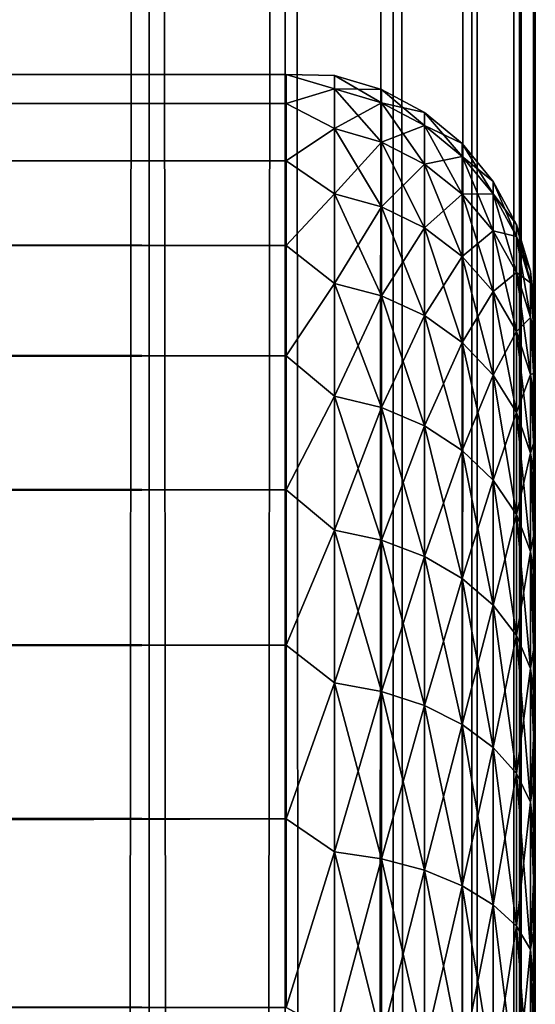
# Model space of a CAD drawing. Extents: x -265 to 265, y 0 to 1307.
# Tile 332 of 356: x 261 to 265, y 1145 to 1153. Entities that reach past the tile are written whole.
import ezdxf

# ---------------------------------------------------------------- set-up
doc = ezdxf.new("R2010")
doc.units = 0
doc.header["$LTSCALE"] = 81.481481
for name, color, linetype in [('11', 7, 'CONTINUOUS'), ('119', 7, 'CONTINUOUS'), ('120', 7, 'CONTINUOUS'), ('15', 7, 'CONTINUOUS'), ('9', 7, 'CONTINUOUS')]:
    doc.layers.add(name, color=color, linetype=linetype)

msp = doc.modelspace()

# ---------------------------------------------------------------- linework, layer by layer
at = {"layer": '11', "color": 7, "linetype": 'CONTINUOUS'}
for points in [[(-263, 1152.4709, 28.353), (-263, 1152.2386, 30.0432), (263, 1152.4709, 28.353), (-263, 1152.4709, 28.353)], [(263, 1152.4709, 28.353), (-263, 1152.2386, 30.0432), (263, 1152.2386, 30.0432), (263, 1152.4709, 28.353)], [(-263, 1152.4709, 26.647), (-263, 1152.4709, 28.353), (263, 1152.4709, 26.647), (-263, 1152.4709, 26.647)], [(263, 1152.4709, 26.647), (-263, 1152.4709, 28.353), (263, 1152.4709, 28.353), (263, 1152.4709, 26.647)], [(-263, 1152.2386, 24.9568), (-263, 1152.4709, 26.647), (263, 1152.2386, 24.9568), (-263, 1152.2386, 24.9568)], [(263, 1152.2386, 24.9568), (-263, 1152.4709, 26.647), (263, 1152.4709, 26.647), (263, 1152.2386, 24.9568)], [(-263, 1152.2386, 30.0432), (-263, 1151.7783, 31.686), (263, 1152.2386, 30.0432), (-263, 1152.2386, 30.0432)], [(263, 1152.2386, 30.0432), (-263, 1151.7783, 31.686), (263, 1151.7783, 31.686), (263, 1152.2386, 30.0432)], [(-263, 1151.7783, 23.314), (-263, 1152.2386, 24.9568), (263, 1151.7783, 23.314), (-263, 1151.7783, 23.314)], [(263, 1151.7783, 23.314), (-263, 1152.2386, 24.9568), (263, 1152.2386, 24.9568), (263, 1151.7783, 23.314)], [(-263, 1151.7783, 31.686), (-263, 1151.0986, 33.2508), (263, 1151.7783, 31.686), (-263, 1151.7783, 31.686)], [(263, 1151.7783, 31.686), (-263, 1151.0986, 33.2508), (263, 1151.0986, 33.2508), (263, 1151.7783, 31.686)], [(-263, 1151.0986, 21.7492), (-263, 1151.7783, 23.314), (263, 1151.0986, 21.7492), (-263, 1151.0986, 21.7492)], [(263, 1151.0986, 21.7492), (-263, 1151.7783, 23.314), (263, 1151.7783, 23.314), (263, 1151.0986, 21.7492)], [(-263, 1151.0986, 33.2508), (-263, 1150.2121, 34.7085), (263, 1151.0986, 33.2508), (-263, 1151.0986, 33.2508)], [(263, 1151.0986, 33.2508), (-263, 1150.2121, 34.7085), (263, 1150.2121, 34.7085), (263, 1151.0986, 33.2508)], [(-263, 1150.2121, 20.2915), (-263, 1151.0986, 21.7492), (263, 1150.2121, 20.2915), (-263, 1150.2121, 20.2915)], [(263, 1150.2121, 20.2915), (-263, 1151.0986, 21.7492), (263, 1151.0986, 21.7492), (263, 1150.2121, 20.2915)], [(-263, 1150.2121, 34.7085), (-263, 1149.1354, 36.0319), (263, 1150.2121, 34.7085), (-263, 1150.2121, 34.7085)], [(263, 1150.2121, 34.7085), (-263, 1149.1354, 36.0319), (263, 1149.1354, 36.0319), (263, 1150.2121, 34.7085)], [(-263, 1149.1354, 18.9681), (-263, 1150.2121, 20.2915), (263, 1149.1354, 18.9681), (-263, 1149.1354, 18.9681)], [(263, 1149.1354, 18.9681), (-263, 1150.2121, 20.2915), (263, 1150.2121, 20.2915), (263, 1149.1354, 18.9681)], [(-263, 1149.1354, 36.0319), (-263, 1147.8886, 37.1964), (263, 1149.1354, 36.0319), (-263, 1149.1354, 36.0319)], [(263, 1149.1354, 36.0319), (-263, 1147.8886, 37.1964), (263, 1147.8886, 37.1964), (263, 1149.1354, 36.0319)], [(-263, 1147.8886, 17.8036), (-263, 1149.1354, 18.9681), (263, 1147.8886, 17.8036), (-263, 1147.8886, 17.8036)], [(263, 1147.8886, 17.8036), (-263, 1149.1354, 18.9681), (263, 1149.1354, 18.9681), (263, 1147.8886, 17.8036)], [(-263, 1147.8886, 37.1964), (-263, 1146.4948, 38.1802), (263, 1147.8886, 37.1964), (-263, 1147.8886, 37.1964)], [(263, 1147.8886, 37.1964), (-263, 1146.4948, 38.1802), (263, 1146.4948, 38.1802), (263, 1147.8886, 37.1964)], [(-263, 1146.4948, 16.8198), (-263, 1147.8886, 17.8036), (263, 1146.4948, 16.8198), (-263, 1146.4948, 16.8198)], [(263, 1146.4948, 16.8198), (-263, 1147.8886, 17.8036), (263, 1147.8886, 17.8036), (263, 1146.4948, 16.8198)], [(-263, 1146.4948, 38.1802), (-263, 1144.98, 38.9651), (263, 1146.4948, 38.1802), (-263, 1146.4948, 38.1802)], [(263, 1146.4948, 38.1802), (-263, 1144.98, 38.9651), (263, 1144.98, 38.9651), (263, 1146.4948, 38.1802)], [(-263, 1144.98, 16.0349), (-263, 1146.4948, 16.8198), (263, 1144.98, 16.0349), (-263, 1144.98, 16.0349)], [(263, 1144.98, 16.0349), (-263, 1146.4948, 16.8198), (263, 1146.4948, 16.8198), (263, 1144.98, 16.0349)]]:
    msp.add_3dface(points, dxfattribs=at)
at = {"layer": '119', "color": 7, "linetype": 'CONTINUOUS'}
for points in [[(260.6066, 1, 10.6066), (261.9003, 1, 9.1314), (260.6066, 1299, 10.6066), (260.6066, 1, 10.6066)], [(260.6066, 1299, 10.6066), (261.9003, 1, 9.1314), (261.9003, 1299, 9.1314), (260.6066, 1299, 10.6066)], [(261.9003, 1, 9.1314), (262.9904, 1, 7.5), (261.9003, 1299, 9.1314), (261.9003, 1, 9.1314)], [(261.9003, 1299, 9.1314), (262.9904, 1, 7.5), (262.9904, 1299, 7.5), (261.9003, 1299, 9.1314)], [(262.9904, 1, 7.5), (263.8582, 1, 5.7403), (262.9904, 1299, 7.5), (262.9904, 1, 7.5)], [(262.9904, 1299, 7.5), (263.8582, 1, 5.7403), (263.8582, 1299, 5.7403), (262.9904, 1299, 7.5)], [(263.8582, 1, 5.7403), (264.4889, 1, 3.8823), (263.8582, 1299, 5.7403), (263.8582, 1, 5.7403)], [(263.8582, 1299, 5.7403), (264.4889, 1, 3.8823), (264.4889, 1299, 3.8823), (263.8582, 1299, 5.7403)], [(264.4889, 1, 3.8823), (264.8717, 1, 1.9579), (264.4889, 1299, 3.8823), (264.4889, 1, 3.8823)], [(264.4889, 1299, 3.8823), (264.8717, 1, 1.9579), (264.8717, 1299, 1.9579), (264.4889, 1299, 3.8823)], [(264.8717, 1, 1.9579), (265, 1), (264.8717, 1299, 1.9579), (264.8717, 1, 1.9579)], [(264.8717, 1299, 1.9579), (265, 1), (265, 1299), (264.8717, 1299, 1.9579)]]:
    msp.add_3dface(points, dxfattribs=at)
at = {"layer": '120', "color": 7, "linetype": 'CONTINUOUS'}
for points in [[(261.9003, 1, -9.1314), (260.6066, 1, -10.6066), (261.9003, 1299, -9.1314), (261.9003, 1, -9.1314)], [(261.9003, 1299, -9.1314), (260.6066, 1, -10.6066), (260.6066, 1299, -10.6066), (261.9003, 1299, -9.1314)], [(262.9904, 1, -7.5), (261.9003, 1, -9.1314), (262.9904, 1299, -7.5), (262.9904, 1, -7.5)], [(262.9904, 1299, -7.5), (261.9003, 1, -9.1314), (261.9003, 1299, -9.1314), (262.9904, 1299, -7.5)], [(263.8582, 1, -5.7403), (262.9904, 1, -7.5), (263.8582, 1299, -5.7403), (263.8582, 1, -5.7403)], [(263.8582, 1299, -5.7403), (262.9904, 1, -7.5), (262.9904, 1299, -7.5), (263.8582, 1299, -5.7403)], [(264.4889, 1, -3.8823), (263.8582, 1, -5.7403), (264.4889, 1299, -3.8823), (264.4889, 1, -3.8823)], [(264.4889, 1299, -3.8823), (263.8582, 1, -5.7403), (263.8582, 1299, -5.7403), (264.4889, 1299, -3.8823)], [(264.8717, 1, -1.9579), (264.4889, 1, -3.8823), (264.8717, 1299, -1.9579), (264.8717, 1, -1.9579)], [(264.8717, 1299, -1.9579), (264.4889, 1, -3.8823), (264.4889, 1299, -3.8823), (264.8717, 1299, -1.9579)], [(265, 1299), (265, 1), (264.8717, 1, -1.9579), (265, 1299)], [(265, 1299), (264.8717, 1, -1.9579), (264.8717, 1299, -1.9579), (265, 1299)]]:
    msp.add_3dface(points, dxfattribs=at)
at = {"layer": '15', "color": 7, "linetype": 'CONTINUOUS'}
for points in [[(263, 1152.2386, 24.9568), (263, 1152.4709, 26.647), (263.3879, 1152.3554, 25.8734), (263, 1152.2386, 24.9568)], [(263, 1152.4709, 26.647), (263, 1152.4709, 28.353), (263.3879, 1152.462, 27.5), (263, 1152.4709, 26.647)], [(263, 1152.4709, 26.647), (263.3879, 1152.462, 27.5), (263.3879, 1152.3554, 25.8734), (263, 1152.4709, 26.647)], [(263, 1152.4709, 28.353), (263, 1152.2386, 30.0432), (263.3879, 1152.3554, 29.1266), (263, 1152.4709, 28.353)], [(263, 1152.4709, 28.353), (263.3879, 1152.3554, 29.1266), (263.3879, 1152.462, 27.5), (263, 1152.4709, 28.353)], [(263.7636, 1152.3485, 27.5), (263.7636, 1152.2429, 25.8882), (263.3879, 1152.462, 27.5), (263.7636, 1152.3485, 27.5)], [(263.3879, 1152.3554, 29.1266), (263.7636, 1152.3485, 27.5), (263.3879, 1152.462, 27.5), (263.3879, 1152.3554, 29.1266)], [(263.3879, 1152.462, 27.5), (263.7636, 1152.2429, 25.8882), (263.3879, 1152.3554, 25.8734), (263.3879, 1152.462, 27.5)], [(263, 1152.2386, 24.9568), (263.3879, 1152.3554, 25.8734), (263.3879, 1152.0374, 24.2746), (263, 1152.2386, 24.9568)], [(263, 1152.2386, 30.0432), (263.3879, 1152.0374, 30.7254), (263.3879, 1152.3554, 29.1266), (263, 1152.2386, 30.0432)], [(263.7636, 1152.2429, 29.1118), (263.7636, 1152.3485, 27.5), (263.3879, 1152.3554, 29.1266), (263.7636, 1152.2429, 29.1118)], [(263.3879, 1152.0374, 30.7254), (263.7636, 1152.2429, 29.1118), (263.3879, 1152.3554, 29.1266), (263.3879, 1152.0374, 30.7254)], [(263.7636, 1152.2429, 25.8882), (263.7636, 1151.9277, 24.304), (263.3879, 1152.3554, 25.8734), (263.7636, 1152.2429, 25.8882)], [(263.3879, 1152.3554, 25.8734), (263.7636, 1151.9277, 24.304), (263.3879, 1152.0374, 24.2746), (263.3879, 1152.3554, 25.8734)], [(264.1098, 1152.1638, 27.5), (264.1098, 1152.0597, 25.9123), (263.7636, 1152.3485, 27.5), (264.1098, 1152.1638, 27.5)], [(263.7636, 1152.2429, 29.1118), (264.1098, 1152.1638, 27.5), (263.7636, 1152.3485, 27.5), (263.7636, 1152.2429, 29.1118)], [(263.7636, 1152.3485, 27.5), (264.1098, 1152.0597, 25.9123), (263.7636, 1152.2429, 25.8882), (263.7636, 1152.3485, 27.5)], [(263, 1151.7783, 23.314), (263, 1152.2386, 24.9568), (263.3879, 1152.0374, 24.2746), (263, 1151.7783, 23.314)], [(263, 1152.2386, 30.0432), (263, 1151.7783, 31.686), (263.3879, 1152.0374, 30.7254), (263, 1152.2386, 30.0432)], [(263.7636, 1151.9277, 30.696), (263.7636, 1152.2429, 29.1118), (263.3879, 1152.0374, 30.7254), (263.7636, 1151.9277, 30.696)], [(264.1098, 1152.0597, 29.0877), (264.1098, 1152.1638, 27.5), (263.7636, 1152.2429, 29.1118), (264.1098, 1152.0597, 29.0877)], [(263.7636, 1151.9277, 30.696), (264.1098, 1152.0597, 29.0877), (263.7636, 1152.2429, 29.1118), (263.7636, 1151.9277, 30.696)], [(264.1098, 1152.0597, 25.9123), (264.1098, 1151.7493, 24.3518), (263.7636, 1152.2429, 25.8882), (264.1098, 1152.0597, 25.9123)], [(263.7636, 1152.2429, 25.8882), (264.1098, 1151.7493, 24.3518), (263.7636, 1151.9277, 24.304), (263.7636, 1152.2429, 25.8882)], [(264.4134, 1151.915, 27.5), (264.4134, 1151.8131, 25.9448), (264.1098, 1152.1638, 27.5), (264.4134, 1151.915, 27.5)], [(264.1098, 1152.0597, 29.0877), (264.4134, 1151.915, 27.5), (264.1098, 1152.1638, 27.5), (264.1098, 1152.0597, 29.0877)], [(264.1098, 1152.1638, 27.5), (264.4134, 1151.8131, 25.9448), (264.1098, 1152.0597, 25.9123), (264.1098, 1152.1638, 27.5)], [(263, 1151.7783, 23.314), (263.3879, 1152.0374, 24.2746), (263.3879, 1151.5134, 22.731), (263, 1151.7783, 23.314)], [(263, 1151.7783, 31.686), (263.3879, 1151.5134, 32.269), (263.3879, 1152.0374, 30.7254), (263, 1151.7783, 31.686)], [(263.3879, 1151.5134, 32.269), (263.7636, 1151.9277, 30.696), (263.3879, 1152.0374, 30.7254), (263.3879, 1151.5134, 32.269)], [(263.7636, 1151.9277, 24.304), (263.7636, 1151.4085, 22.7744), (263.3879, 1152.0374, 24.2746), (263.7636, 1151.9277, 24.304)], [(263.3879, 1152.0374, 24.2746), (263.7636, 1151.4085, 22.7744), (263.3879, 1151.5134, 22.731), (263.3879, 1152.0374, 24.2746)], [(264.1098, 1151.7493, 30.6482), (264.1098, 1152.0597, 29.0877), (263.7636, 1151.9277, 30.696), (264.1098, 1151.7493, 30.6482)], [(264.4134, 1151.8131, 29.0552), (264.4134, 1151.915, 27.5), (264.1098, 1152.0597, 29.0877), (264.4134, 1151.8131, 29.0552)], [(264.1098, 1151.7493, 30.6482), (264.4134, 1151.8131, 29.0552), (264.1098, 1152.0597, 29.0877), (264.1098, 1151.7493, 30.6482)], [(264.4134, 1151.8131, 25.9448), (264.4134, 1151.5091, 24.4162), (264.1098, 1152.0597, 25.9123), (264.4134, 1151.8131, 25.9448)], [(264.1098, 1152.0597, 25.9123), (264.4134, 1151.5091, 24.4162), (264.1098, 1151.7493, 24.3518), (264.1098, 1152.0597, 25.9123)], [(263.7636, 1151.4085, 32.2256), (263.7636, 1151.9277, 30.696), (263.3879, 1151.5134, 32.269), (263.7636, 1151.4085, 32.2256)], [(263.7636, 1151.4085, 32.2256), (264.1098, 1151.7493, 30.6482), (263.7636, 1151.9277, 30.696), (263.7636, 1151.4085, 32.2256)], [(264.1098, 1151.7493, 24.3518), (264.1098, 1151.2379, 22.8451), (263.7636, 1151.9277, 24.304), (264.1098, 1151.7493, 24.3518)], [(263.7636, 1151.9277, 24.304), (264.1098, 1151.2379, 22.8451), (263.7636, 1151.4085, 22.7744), (263.7636, 1151.9277, 24.304)], [(264.6625, 1151.6118, 27.5), (264.6625, 1151.5125, 25.9844), (264.4134, 1151.915, 27.5), (264.6625, 1151.6118, 27.5)], [(264.4134, 1151.8131, 29.0552), (264.6625, 1151.6118, 27.5), (264.4134, 1151.915, 27.5), (264.4134, 1151.8131, 29.0552)], [(264.4134, 1151.915, 27.5), (264.6625, 1151.5125, 25.9844), (264.4134, 1151.8131, 25.9448), (264.4134, 1151.915, 27.5)], [(263, 1151.0986, 21.7492), (263, 1151.7783, 23.314), (263.3879, 1151.5134, 22.731), (263, 1151.0986, 21.7492)], [(263, 1151.7783, 31.686), (263, 1151.0986, 33.2508), (263.3879, 1151.5134, 32.269), (263, 1151.7783, 31.686)], [(264.4134, 1151.5091, 30.5838), (264.4134, 1151.8131, 29.0552), (264.1098, 1151.7493, 30.6482), (264.4134, 1151.5091, 30.5838)], [(264.6625, 1151.5125, 29.0156), (264.6625, 1151.6118, 27.5), (264.4134, 1151.8131, 29.0552), (264.6625, 1151.5125, 29.0156)], [(264.4134, 1151.5091, 30.5838), (264.6625, 1151.5125, 29.0156), (264.4134, 1151.8131, 29.0552), (264.4134, 1151.5091, 30.5838)], [(264.6625, 1151.5125, 25.9844), (264.6625, 1151.2161, 24.4946), (264.4134, 1151.8131, 25.9448), (264.6625, 1151.5125, 25.9844)], [(264.4134, 1151.8131, 25.9448), (264.6625, 1151.2161, 24.4946), (264.4134, 1151.5091, 24.4162), (264.4134, 1151.8131, 25.9448)], [(264.1098, 1151.2379, 32.1549), (264.1098, 1151.7493, 30.6482), (263.7636, 1151.4085, 32.2256), (264.1098, 1151.2379, 32.1549)], [(264.1098, 1151.2379, 32.1549), (264.4134, 1151.5091, 30.5838), (264.1098, 1151.7493, 30.6482), (264.1098, 1151.2379, 32.1549)], [(264.4134, 1151.5091, 24.4162), (264.4134, 1151.0081, 22.9403), (264.1098, 1151.7493, 24.3518), (264.4134, 1151.5091, 24.4162)], [(264.1098, 1151.7493, 24.3518), (264.4134, 1151.0081, 22.9403), (264.1098, 1151.2379, 22.8451), (264.1098, 1151.7493, 24.3518)], [(264.8476, 1151.2657, 27.5), (264.8476, 1151.1693, 26.0295), (264.6625, 1151.6118, 27.5), (264.8476, 1151.2657, 27.5)], [(264.6625, 1151.5125, 29.0156), (264.8476, 1151.2657, 27.5), (264.6625, 1151.6118, 27.5), (264.6625, 1151.5125, 29.0156)], [(264.6625, 1151.6118, 27.5), (264.8476, 1151.1693, 26.0295), (264.6625, 1151.5125, 25.9844), (264.6625, 1151.6118, 27.5)], [(263, 1151.0986, 21.7492), (263.3879, 1151.5134, 22.731), (263.3879, 1150.7924, 21.269), (263, 1151.0986, 21.7492)], [(263, 1151.0986, 33.2508), (263.3879, 1150.7924, 33.731), (263.3879, 1151.5134, 32.269), (263, 1151.0986, 33.2508)], [(263.3879, 1150.7924, 33.731), (263.7636, 1151.4085, 32.2256), (263.3879, 1151.5134, 32.269), (263.3879, 1150.7924, 33.731)], [(263.7636, 1151.4085, 22.7744), (263.7636, 1150.6941, 21.3257), (263.3879, 1151.5134, 22.731), (263.7636, 1151.4085, 22.7744)], [(263.3879, 1151.5134, 22.731), (263.7636, 1150.6941, 21.3257), (263.3879, 1150.7924, 21.269), (263.3879, 1151.5134, 22.731)], [(264.4134, 1151.0081, 32.0597), (264.4134, 1151.5091, 30.5838), (264.1098, 1151.2379, 32.1549), (264.4134, 1151.0081, 32.0597)], [(264.6625, 1151.2161, 30.5054), (264.6625, 1151.5125, 29.0156), (264.4134, 1151.5091, 30.5838), (264.6625, 1151.2161, 30.5054)], [(264.4134, 1151.0081, 32.0597), (264.6625, 1151.2161, 30.5054), (264.4134, 1151.5091, 30.5838), (264.4134, 1151.0081, 32.0597)], [(264.6625, 1151.2161, 24.4946), (264.6625, 1150.7279, 23.0564), (264.4134, 1151.5091, 24.4162), (264.6625, 1151.2161, 24.4946)], [(264.4134, 1151.5091, 24.4162), (264.6625, 1150.7279, 23.0564), (264.4134, 1151.0081, 22.9403), (264.4134, 1151.5091, 24.4162)], [(264.8476, 1151.1693, 28.9705), (264.8476, 1151.2657, 27.5), (264.6625, 1151.5125, 29.0156), (264.8476, 1151.1693, 28.9705)], [(264.6625, 1151.2161, 30.5054), (264.8476, 1151.1693, 28.9705), (264.6625, 1151.5125, 29.0156), (264.6625, 1151.2161, 30.5054)], [(264.8476, 1151.1693, 26.0295), (264.8476, 1150.8819, 24.5842), (264.6625, 1151.5125, 25.9844), (264.8476, 1151.1693, 26.0295)], [(264.6625, 1151.5125, 25.9844), (264.8476, 1150.8819, 24.5842), (264.6625, 1151.2161, 24.4946), (264.6625, 1151.5125, 25.9844)], [(263.7636, 1150.6941, 33.6743), (263.7636, 1151.4085, 32.2256), (263.3879, 1150.7924, 33.731), (263.7636, 1150.6941, 33.6743)], [(263.7636, 1150.6941, 33.6743), (264.1098, 1151.2379, 32.1549), (263.7636, 1151.4085, 32.2256), (263.7636, 1150.6941, 33.6743)], [(264.1098, 1151.2379, 22.8451), (264.1098, 1150.5342, 21.4181), (263.7636, 1151.4085, 22.7744), (264.1098, 1151.2379, 22.8451)], [(263.7636, 1151.4085, 22.7744), (264.1098, 1150.5342, 21.4181), (263.7636, 1150.6941, 21.3257), (263.7636, 1151.4085, 22.7744)], [(264.1098, 1150.5342, 33.5819), (264.1098, 1151.2379, 32.1549), (263.7636, 1150.6941, 33.6743), (264.1098, 1150.5342, 33.5819)], [(264.1098, 1150.5342, 33.5819), (264.4134, 1151.0081, 32.0597), (264.1098, 1151.2379, 32.1549), (264.1098, 1150.5342, 33.5819)], [(264.4134, 1151.0081, 22.9403), (264.4134, 1150.3187, 21.5425), (264.1098, 1151.2379, 22.8451), (264.4134, 1151.0081, 22.9403)], [(264.1098, 1151.2379, 22.8451), (264.4134, 1150.3187, 21.5425), (264.1098, 1150.5342, 21.4181), (264.1098, 1151.2379, 22.8451)], [(264.9616, 1150.8902, 27.5), (264.9616, 1150.797, 26.0785), (264.8476, 1151.2657, 27.5), (264.9616, 1150.8902, 27.5)], [(264.8476, 1151.1693, 28.9705), (264.9616, 1150.8902, 27.5), (264.8476, 1151.2657, 27.5), (264.8476, 1151.1693, 28.9705)], [(264.8476, 1151.2657, 27.5), (264.9616, 1150.797, 26.0785), (264.8476, 1151.1693, 26.0295), (264.8476, 1151.2657, 27.5)], [(264.6625, 1150.7279, 31.9436), (264.6625, 1151.2161, 30.5054), (264.4134, 1151.0081, 32.0597), (264.6625, 1150.7279, 31.9436)], [(264.8476, 1150.8819, 30.4158), (264.8476, 1151.1693, 28.9705), (264.6625, 1151.2161, 30.5054), (264.8476, 1150.8819, 30.4158)], [(264.6625, 1150.7279, 31.9436), (264.8476, 1150.8819, 30.4158), (264.6625, 1151.2161, 30.5054), (264.6625, 1150.7279, 31.9436)], [(264.8476, 1150.8819, 24.5842), (264.8476, 1150.4082, 23.1888), (264.6625, 1151.2161, 24.4946), (264.8476, 1150.8819, 24.5842)], [(264.6625, 1151.2161, 24.4946), (264.8476, 1150.4082, 23.1888), (264.6625, 1150.7279, 23.0564), (264.6625, 1151.2161, 24.4946)], [(264.9616, 1150.797, 28.9215), (264.9616, 1150.8902, 27.5), (264.8476, 1151.1693, 28.9705), (264.9616, 1150.797, 28.9215)], [(264.8476, 1150.8819, 30.4158), (264.9616, 1150.797, 28.9215), (264.8476, 1151.1693, 28.9705), (264.8476, 1150.8819, 30.4158)], [(264.9616, 1150.797, 26.0785), (264.9616, 1150.5191, 24.6814), (264.8476, 1151.1693, 26.0295), (264.9616, 1150.797, 26.0785)], [(264.8476, 1151.1693, 26.0295), (264.9616, 1150.5191, 24.6814), (264.8476, 1150.8819, 24.5842), (264.8476, 1151.1693, 26.0295)], [(263, 1150.2121, 20.2915), (263, 1151.0986, 21.7492), (263.3879, 1150.7924, 21.269), (263, 1150.2121, 20.2915)], [(263, 1151.0986, 33.2508), (263, 1150.2121, 34.7085), (263.3879, 1150.7924, 33.731), (263, 1151.0986, 33.2508)], [(264.4134, 1150.3187, 33.4575), (264.4134, 1151.0081, 32.0597), (264.1098, 1150.5342, 33.5819), (264.4134, 1150.3187, 33.4575)], [(264.4134, 1150.3187, 33.4575), (264.6625, 1150.7279, 31.9436), (264.4134, 1151.0081, 32.0597), (264.4134, 1150.3187, 33.4575)], [(264.6625, 1150.7279, 23.0564), (264.6625, 1150.0561, 21.6941), (264.4134, 1151.0081, 22.9403), (264.6625, 1150.7279, 23.0564)], [(264.4134, 1151.0081, 22.9403), (264.6625, 1150.0561, 21.6941), (264.4134, 1150.3187, 21.5425), (264.4134, 1151.0081, 22.9403)], [(264.8476, 1150.4082, 31.8112), (264.8476, 1150.8819, 30.4158), (264.6625, 1150.7279, 31.9436), (264.8476, 1150.4082, 31.8112)], [(264.9616, 1150.5191, 30.3186), (264.9616, 1150.797, 28.9215), (264.8476, 1150.8819, 30.4158), (264.9616, 1150.5191, 30.3186)], [(264.8476, 1150.4082, 31.8112), (264.9616, 1150.5191, 30.3186), (264.8476, 1150.8819, 30.4158), (264.8476, 1150.4082, 31.8112)], [(264.9616, 1150.5191, 24.6814), (264.9616, 1150.0612, 23.3325), (264.8476, 1150.8819, 24.5842), (264.9616, 1150.5191, 24.6814)], [(264.8476, 1150.8819, 24.5842), (264.9616, 1150.0612, 23.3325), (264.8476, 1150.4082, 23.1888), (264.8476, 1150.8819, 24.5842)], [(265, 1150.5, 27.5), (265, 1150.4732, 26.7509), (264.9616, 1150.8902, 27.5), (265, 1150.5, 27.5)], [(264.9616, 1150.797, 28.9215), (265, 1150.5, 27.5), (264.9616, 1150.8902, 27.5), (264.9616, 1150.797, 28.9215)], [(264.9616, 1150.8902, 27.5), (265, 1150.4732, 26.7509), (264.9616, 1150.797, 26.0785), (264.9616, 1150.8902, 27.5)], [(263, 1150.2121, 20.2915), (263.3879, 1150.7924, 21.269), (263.3879, 1149.8868, 19.9136), (263, 1150.2121, 20.2915)], [(263, 1150.2121, 34.7085), (263.3879, 1149.8868, 35.0864), (263.3879, 1150.7924, 33.731), (263, 1150.2121, 34.7085)], [(263.3879, 1149.8868, 35.0864), (263.7636, 1150.6941, 33.6743), (263.3879, 1150.7924, 33.731), (263.3879, 1149.8868, 35.0864)], [(263.7636, 1150.6941, 21.3257), (263.7636, 1149.7967, 19.9827), (263.3879, 1150.7924, 21.269), (263.7636, 1150.6941, 21.3257)], [(263.3879, 1150.7924, 21.269), (263.7636, 1149.7967, 19.9827), (263.3879, 1149.8868, 19.9136), (263.3879, 1150.7924, 21.269)], [(265, 1150.3931, 28.9943), (265, 1150.4732, 28.2491), (264.9616, 1150.797, 28.9215), (265, 1150.3931, 28.9943)], [(264.9616, 1150.5191, 30.3186), (265, 1150.3931, 28.9943), (264.9616, 1150.797, 28.9215), (264.9616, 1150.5191, 30.3186)], [(265, 1150.4732, 28.2491), (265, 1150.5, 27.5), (264.9616, 1150.797, 28.9215), (265, 1150.4732, 28.2491)], [(265, 1150.4732, 26.7509), (265, 1150.3931, 26.0057), (264.9616, 1150.797, 26.0785), (265, 1150.4732, 26.7509)], [(265, 1150.3931, 26.0057), (265, 1150.26, 25.2681), (264.9616, 1150.797, 26.0785), (265, 1150.3931, 26.0057)], [(264.9616, 1150.797, 26.0785), (265, 1150.26, 25.2681), (264.9616, 1150.5191, 24.6814), (264.9616, 1150.797, 26.0785)], [(263.7636, 1149.7967, 35.0173), (263.7636, 1150.6941, 33.6743), (263.3879, 1149.8868, 35.0864), (263.7636, 1149.7967, 35.0173)], [(263.7636, 1149.7967, 35.0173), (264.1098, 1150.5342, 33.5819), (263.7636, 1150.6941, 33.6743), (263.7636, 1149.7967, 35.0173)], [(264.1098, 1150.5342, 21.4181), (264.1098, 1149.6502, 20.0951), (263.7636, 1150.6941, 21.3257), (264.1098, 1150.5342, 21.4181)], [(263.7636, 1150.6941, 21.3257), (264.1098, 1149.6502, 20.0951), (263.7636, 1149.7967, 19.9827), (263.7636, 1150.6941, 21.3257)], [(264.6625, 1150.0561, 33.3059), (264.6625, 1150.7279, 31.9436), (264.4134, 1150.3187, 33.4575), (264.6625, 1150.0561, 33.3059)], [(264.6625, 1150.0561, 33.3059), (264.8476, 1150.4082, 31.8112), (264.6625, 1150.7279, 31.9436), (264.6625, 1150.0561, 33.3059)], [(264.8476, 1150.4082, 23.1888), (264.8476, 1149.7564, 21.8671), (264.6625, 1150.7279, 23.0564), (264.8476, 1150.4082, 23.1888)], [(264.6625, 1150.7279, 23.0564), (264.8476, 1149.7564, 21.8671), (264.6625, 1150.0561, 21.6941), (264.6625, 1150.7279, 23.0564)], [(264.1098, 1149.6502, 34.9049), (264.1098, 1150.5342, 33.5819), (263.7636, 1149.7967, 35.0173), (264.1098, 1149.6502, 34.9049)], [(264.1098, 1149.6502, 34.9049), (264.4134, 1150.3187, 33.4575), (264.1098, 1150.5342, 33.5819), (264.1098, 1149.6502, 34.9049)], [(264.4134, 1150.3187, 21.5425), (264.4134, 1149.4528, 20.2466), (264.1098, 1150.5342, 21.4181), (264.4134, 1150.3187, 21.5425)], [(264.1098, 1150.5342, 21.4181), (264.4134, 1149.4528, 20.2466), (264.1098, 1149.6502, 20.0951), (264.1098, 1150.5342, 21.4181)], [(264.9616, 1150.0612, 31.6675), (264.9616, 1150.5191, 30.3186), (264.8476, 1150.4082, 31.8112), (264.9616, 1150.0612, 31.6675)], [(265, 1150.0747, 30.4582), (265, 1150.26, 29.7319), (264.9616, 1150.5191, 30.3186), (265, 1150.0747, 30.4582)], [(264.9616, 1150.0612, 31.6675), (265, 1150.0747, 30.4582), (264.9616, 1150.5191, 30.3186), (264.9616, 1150.0612, 31.6675)], [(265, 1150.26, 29.7319), (265, 1150.3931, 28.9943), (264.9616, 1150.5191, 30.3186), (265, 1150.26, 29.7319)], [(265, 1150.26, 25.2681), (265, 1150.0747, 24.5418), (264.9616, 1150.5191, 24.6814), (265, 1150.26, 25.2681)], [(265, 1150.0747, 24.5418), (265, 1149.838, 23.8306), (264.9616, 1150.5191, 24.6814), (265, 1150.0747, 24.5418)], [(264.9616, 1150.5191, 24.6814), (265, 1149.838, 23.8306), (264.9616, 1150.0612, 23.3325), (264.9616, 1150.5191, 24.6814)], [(264.8476, 1149.7564, 33.1329), (264.8476, 1150.4082, 31.8112), (264.6625, 1150.0561, 33.3059), (264.8476, 1149.7564, 33.1329)], [(264.8476, 1149.7564, 33.1329), (264.9616, 1150.0612, 31.6675), (264.8476, 1150.4082, 31.8112), (264.8476, 1149.7564, 33.1329)], [(264.9616, 1150.0612, 23.3325), (264.9616, 1149.4312, 22.0549), (264.8476, 1150.4082, 23.1888), (264.9616, 1150.0612, 23.3325)], [(264.8476, 1150.4082, 23.1888), (264.9616, 1149.4312, 22.0549), (264.8476, 1149.7564, 21.8671), (264.8476, 1150.4082, 23.1888)], [(264.4134, 1149.4528, 34.7534), (264.4134, 1150.3187, 33.4575), (264.1098, 1149.6502, 34.9049), (264.4134, 1149.4528, 34.7534)], [(264.4134, 1149.4528, 34.7534), (264.6625, 1150.0561, 33.3059), (264.4134, 1150.3187, 33.4575), (264.4134, 1149.4528, 34.7534)], [(264.6625, 1150.0561, 21.6941), (264.6625, 1149.2123, 20.4312), (264.4134, 1150.3187, 21.5425), (264.6625, 1150.0561, 21.6941)], [(264.4134, 1150.3187, 21.5425), (264.6625, 1149.2123, 20.4312), (264.4134, 1149.4528, 20.2466), (264.4134, 1150.3187, 21.5425)], [(263, 1149.1354, 18.9681), (263, 1150.2121, 20.2915), (263.3879, 1149.8868, 19.9136), (263, 1149.1354, 18.9681)], [(263, 1150.2121, 34.7085), (263, 1149.1354, 36.0319), (263.3879, 1149.8868, 35.0864), (263, 1150.2121, 34.7085)], [(264.6625, 1149.2123, 34.5688), (264.6625, 1150.0561, 33.3059), (264.4134, 1149.4528, 34.7534), (264.6625, 1149.2123, 34.5688)], [(264.6625, 1149.2123, 34.5688), (264.8476, 1149.7564, 33.1329), (264.6625, 1150.0561, 33.3059), (264.6625, 1149.2123, 34.5688)], [(264.8476, 1149.7564, 21.8671), (264.8476, 1148.9377, 20.6419), (264.6625, 1150.0561, 21.6941), (264.8476, 1149.7564, 21.8671)], [(264.6625, 1150.0561, 21.6941), (264.8476, 1148.9377, 20.6419), (264.6625, 1149.2123, 20.4312), (264.6625, 1150.0561, 21.6941)], [(264.9616, 1149.4312, 32.9451), (264.9616, 1150.0612, 31.6675), (264.8476, 1149.7564, 33.1329), (264.9616, 1149.4312, 32.9451)], [(265, 1149.838, 31.1694), (265, 1150.0747, 30.4582), (264.9616, 1150.0612, 31.6675), (265, 1149.838, 31.1694)], [(265, 1149.5511, 31.8619), (265, 1149.838, 31.1694), (264.9616, 1150.0612, 31.6675), (265, 1149.5511, 31.8619)], [(264.9616, 1149.4312, 32.9451), (265, 1149.5511, 31.8619), (264.9616, 1150.0612, 31.6675), (264.9616, 1149.4312, 32.9451)], [(265, 1149.838, 23.8306), (265, 1149.5511, 23.1381), (264.9616, 1150.0612, 23.3325), (265, 1149.838, 23.8306)], [(265, 1149.5511, 23.1381), (265, 1149.2156, 22.4679), (264.9616, 1150.0612, 23.3325), (265, 1149.5511, 23.1381)], [(264.9616, 1150.0612, 23.3325), (265, 1149.2156, 22.4679), (264.9616, 1149.4312, 22.0549), (264.9616, 1150.0612, 23.3325)], [(263, 1149.1354, 18.9681), (263.3879, 1149.8868, 19.9136), (263.3879, 1148.812, 18.688), (263, 1149.1354, 18.9681)], [(263, 1149.1354, 36.0319), (263.3879, 1148.812, 36.312), (263.3879, 1149.8868, 35.0864), (263, 1149.1354, 36.0319)], [(263.3879, 1148.812, 36.312), (263.7636, 1149.7967, 35.0173), (263.3879, 1149.8868, 35.0864), (263.3879, 1148.812, 36.312)], [(263.7636, 1149.7967, 19.9827), (263.7636, 1148.7317, 18.7683), (263.3879, 1149.8868, 19.9136), (263.7636, 1149.7967, 19.9827)], [(263.3879, 1149.8868, 19.9136), (263.7636, 1148.7317, 18.7683), (263.3879, 1148.812, 18.688), (263.3879, 1149.8868, 19.9136)], [(263.7636, 1148.7317, 36.2317), (263.7636, 1149.7967, 35.0173), (263.3879, 1148.812, 36.312), (263.7636, 1148.7317, 36.2317)], [(263.7636, 1148.7317, 36.2317), (264.1098, 1149.6502, 34.9049), (263.7636, 1149.7967, 35.0173), (263.7636, 1148.7317, 36.2317)], [(264.1098, 1149.6502, 20.0951), (264.1098, 1148.6011, 18.8989), (263.7636, 1149.7967, 19.9827), (264.1098, 1149.6502, 20.0951)], [(263.7636, 1149.7967, 19.9827), (264.1098, 1148.6011, 18.8989), (263.7636, 1148.7317, 18.7683), (263.7636, 1149.7967, 19.9827)], [(264.8476, 1148.9377, 34.3581), (264.8476, 1149.7564, 33.1329), (264.6625, 1149.2123, 34.5688), (264.8476, 1148.9377, 34.3581)], [(264.8476, 1148.9377, 34.3581), (264.9616, 1149.4312, 32.9451), (264.8476, 1149.7564, 33.1329), (264.8476, 1148.9377, 34.3581)], [(264.9616, 1149.4312, 22.0549), (264.9616, 1148.6398, 20.8705), (264.8476, 1149.7564, 21.8671), (264.9616, 1149.4312, 22.0549)], [(264.8476, 1149.7564, 21.8671), (264.9616, 1148.6398, 20.8705), (264.8476, 1148.9377, 20.6419), (264.8476, 1149.7564, 21.8671)], [(264.1098, 1148.6011, 36.1011), (264.1098, 1149.6502, 34.9049), (263.7636, 1148.7317, 36.2317), (264.1098, 1148.6011, 36.1011)], [(264.1098, 1148.6011, 36.1011), (264.4134, 1149.4528, 34.7534), (264.1098, 1149.6502, 34.9049), (264.1098, 1148.6011, 36.1011)], [(264.4134, 1149.4528, 20.2466), (264.4134, 1148.4252, 19.0748), (264.1098, 1149.6502, 20.0951), (264.4134, 1149.4528, 20.2466)], [(264.1098, 1149.6502, 20.0951), (264.4134, 1148.4252, 19.0748), (264.1098, 1148.6011, 18.8989), (264.1098, 1149.6502, 20.0951)], [(265, 1149.2156, 32.5321), (265, 1149.5511, 31.8619), (264.9616, 1149.4312, 32.9451), (265, 1149.2156, 32.5321)], [(264.4134, 1148.4252, 35.9252), (264.4134, 1149.4528, 34.7534), (264.1098, 1148.6011, 36.1011), (264.4134, 1148.4252, 35.9252)], [(264.4134, 1148.4252, 35.9252), (264.6625, 1149.2123, 34.5688), (264.4134, 1149.4528, 34.7534), (264.4134, 1148.4252, 35.9252)], [(264.6625, 1149.2123, 20.4312), (264.6625, 1148.2108, 19.2892), (264.4134, 1149.4528, 20.2466), (264.6625, 1149.2123, 20.4312)], [(264.4134, 1149.4528, 20.2466), (264.6625, 1148.2108, 19.2892), (264.4134, 1148.4252, 19.0748), (264.4134, 1149.4528, 20.2466)], [(264.9616, 1148.6398, 34.1295), (264.9616, 1149.4312, 32.9451), (264.8476, 1148.9377, 34.3581), (264.9616, 1148.6398, 34.1295)], [(265, 1148.8332, 33.1767), (265, 1149.2156, 32.5321), (264.9616, 1149.4312, 32.9451), (265, 1148.8332, 33.1767)], [(264.9616, 1148.6398, 34.1295), (265, 1148.8332, 33.1767), (264.9616, 1149.4312, 32.9451), (264.9616, 1148.6398, 34.1295)], [(265, 1149.2156, 22.4679), (265, 1148.8332, 21.8233), (264.9616, 1149.4312, 22.0549), (265, 1149.2156, 22.4679)], [(265, 1148.8332, 21.8233), (265, 1148.4057, 21.2076), (264.9616, 1149.4312, 22.0549), (265, 1148.8332, 21.8233)], [(264.9616, 1149.4312, 22.0549), (265, 1148.4057, 21.2076), (264.9616, 1148.6398, 20.8705), (264.9616, 1149.4312, 22.0549)], [(264.6625, 1148.2108, 35.7108), (264.6625, 1149.2123, 34.5688), (264.4134, 1148.4252, 35.9252), (264.6625, 1148.2108, 35.7108)], [(264.6625, 1148.2108, 35.7108), (264.8476, 1148.9377, 34.3581), (264.6625, 1149.2123, 34.5688), (264.6625, 1148.2108, 35.7108)], [(264.8476, 1148.9377, 20.6419), (264.8476, 1147.9661, 19.5339), (264.6625, 1149.2123, 20.4312), (264.8476, 1148.9377, 20.6419)], [(264.6625, 1149.2123, 20.4312), (264.8476, 1147.9661, 19.5339), (264.6625, 1148.2108, 19.2892), (264.6625, 1149.2123, 20.4312)], [(263, 1147.8886, 17.8036), (263, 1149.1354, 18.9681), (263.3879, 1148.812, 18.688), (263, 1147.8886, 17.8036)], [(263, 1149.1354, 36.0319), (263, 1147.8886, 37.1964), (263.3879, 1148.812, 36.312), (263, 1149.1354, 36.0319)], [(264.8476, 1147.9661, 35.4661), (264.8476, 1148.9377, 34.3581), (264.6625, 1148.2108, 35.7108), (264.8476, 1147.9661, 35.4661)], [(264.8476, 1147.9661, 35.4661), (264.9616, 1148.6398, 34.1295), (264.8476, 1148.9377, 34.3581), (264.8476, 1147.9661, 35.4661)], [(264.9616, 1148.6398, 20.8705), (264.9616, 1147.7005, 19.7995), (264.8476, 1148.9377, 20.6419), (264.9616, 1148.6398, 20.8705)], [(264.8476, 1148.9377, 20.6419), (264.9616, 1147.7005, 19.7995), (264.8476, 1147.9661, 19.5339), (264.8476, 1148.9377, 20.6419)], [(263, 1147.8886, 17.8036), (263.3879, 1148.812, 18.688), (263.3879, 1147.5864, 17.6132), (263, 1147.8886, 17.8036)], [(263, 1147.8886, 37.1964), (263.3879, 1147.5864, 37.3868), (263.3879, 1148.812, 36.312), (263, 1147.8886, 37.1964)], [(263.3879, 1147.5864, 37.3868), (263.7636, 1148.7317, 36.2317), (263.3879, 1148.812, 36.312), (263.3879, 1147.5864, 37.3868)], [(263.7636, 1148.7317, 18.7683), (263.7636, 1147.5173, 17.7033), (263.3879, 1148.812, 18.688), (263.7636, 1148.7317, 18.7683)], [(263.3879, 1148.812, 18.688), (263.7636, 1147.5173, 17.7033), (263.3879, 1147.5864, 17.6132), (263.3879, 1148.812, 18.688)], [(265, 1148.4057, 33.7924), (265, 1148.8332, 33.1767), (264.9616, 1148.6398, 34.1295), (265, 1148.4057, 33.7924)], [(263.7636, 1147.5173, 37.2967), (263.7636, 1148.7317, 36.2317), (263.3879, 1147.5864, 37.3868), (263.7636, 1147.5173, 37.2967)], [(263.7636, 1147.5173, 37.2967), (264.1098, 1148.6011, 36.1011), (263.7636, 1148.7317, 36.2317), (263.7636, 1147.5173, 37.2967)], [(264.1098, 1148.6011, 18.8989), (264.1098, 1147.4049, 17.8498), (263.7636, 1148.7317, 18.7683), (264.1098, 1148.6011, 18.8989)], [(263.7636, 1148.7317, 18.7683), (264.1098, 1147.4049, 17.8498), (263.7636, 1147.5173, 17.7033), (263.7636, 1148.7317, 18.7683)], [(264.9616, 1147.7005, 35.2005), (264.9616, 1148.6398, 34.1295), (264.8476, 1147.9661, 35.4661), (264.9616, 1147.7005, 35.2005)], [(265, 1147.9354, 34.3761), (265, 1148.4057, 33.7924), (264.9616, 1148.6398, 34.1295), (265, 1147.9354, 34.3761)], [(264.9616, 1147.7005, 35.2005), (265, 1147.9354, 34.3761), (264.9616, 1148.6398, 34.1295), (264.9616, 1147.7005, 35.2005)], [(265, 1148.4057, 21.2076), (265, 1147.9354, 20.6239), (264.9616, 1148.6398, 20.8705), (265, 1148.4057, 21.2076)], [(265, 1147.9354, 20.6239), (265, 1147.4246, 20.0754), (264.9616, 1148.6398, 20.8705), (265, 1147.9354, 20.6239)], [(264.9616, 1148.6398, 20.8705), (265, 1147.4246, 20.0754), (264.9616, 1147.7005, 19.7995), (264.9616, 1148.6398, 20.8705)], [(264.1098, 1147.4049, 37.1502), (264.1098, 1148.6011, 36.1011), (263.7636, 1147.5173, 37.2967), (264.1098, 1147.4049, 37.1502)], [(264.1098, 1147.4049, 37.1502), (264.4134, 1148.4252, 35.9252), (264.1098, 1148.6011, 36.1011), (264.1098, 1147.4049, 37.1502)], [(264.4134, 1148.4252, 19.0748), (264.4134, 1147.2534, 18.0472), (264.1098, 1148.6011, 18.8989), (264.4134, 1148.4252, 19.0748)], [(264.1098, 1148.6011, 18.8989), (264.4134, 1147.2534, 18.0472), (264.1098, 1147.4049, 17.8498), (264.1098, 1148.6011, 18.8989)], [(264.4134, 1147.2534, 36.9528), (264.4134, 1148.4252, 35.9252), (264.1098, 1147.4049, 37.1502), (264.4134, 1147.2534, 36.9528)], [(264.4134, 1147.2534, 36.9528), (264.6625, 1148.2108, 35.7108), (264.4134, 1148.4252, 35.9252), (264.4134, 1147.2534, 36.9528)], [(264.6625, 1148.2108, 19.2892), (264.6625, 1147.0688, 18.2877), (264.4134, 1148.4252, 19.0748), (264.6625, 1148.2108, 19.2892)], [(264.4134, 1148.4252, 19.0748), (264.6625, 1147.0688, 18.2877), (264.4134, 1147.2534, 18.0472), (264.4134, 1148.4252, 19.0748)], [(264.6625, 1147.0688, 36.7123), (264.6625, 1148.2108, 35.7108), (264.4134, 1147.2534, 36.9528), (264.6625, 1147.0688, 36.7123)], [(264.6625, 1147.0688, 36.7123), (264.8476, 1147.9661, 35.4661), (264.6625, 1148.2108, 35.7108), (264.6625, 1147.0688, 36.7123)], [(264.8476, 1147.9661, 19.5339), (264.8476, 1146.8581, 18.5623), (264.6625, 1148.2108, 19.2892), (264.8476, 1147.9661, 19.5339)], [(264.6625, 1148.2108, 19.2892), (264.8476, 1146.8581, 18.5623), (264.6625, 1147.0688, 18.2877), (264.6625, 1148.2108, 19.2892)], [(264.8476, 1146.8581, 36.4377), (264.8476, 1147.9661, 35.4661), (264.6625, 1147.0688, 36.7123), (264.8476, 1146.8581, 36.4377)], [(264.8476, 1146.8581, 36.4377), (264.9616, 1147.7005, 35.2005), (264.8476, 1147.9661, 35.4661), (264.8476, 1146.8581, 36.4377)], [(264.9616, 1147.7005, 19.7995), (264.9616, 1146.6295, 18.8602), (264.8476, 1147.9661, 19.5339), (264.9616, 1147.7005, 19.7995)], [(264.8476, 1147.9661, 19.5339), (264.9616, 1146.6295, 18.8602), (264.8476, 1146.8581, 18.5623), (264.8476, 1147.9661, 19.5339)], [(265, 1147.4246, 34.9246), (265, 1147.9354, 34.3761), (264.9616, 1147.7005, 35.2005), (265, 1147.4246, 34.9246)], [(263, 1146.4948, 16.8198), (263, 1147.8886, 17.8036), (263.3879, 1147.5864, 17.6132), (263, 1146.4948, 16.8198)], [(263, 1147.8886, 37.1964), (263, 1146.4948, 38.1802), (263.3879, 1147.5864, 37.3868), (263, 1147.8886, 37.1964)], [(264.9616, 1146.6295, 36.1398), (264.9616, 1147.7005, 35.2005), (264.8476, 1146.8581, 36.4377), (264.9616, 1146.6295, 36.1398)], [(264.9616, 1146.6295, 36.1398), (265, 1147.4246, 34.9246), (264.9616, 1147.7005, 35.2005), (264.9616, 1146.6295, 36.1398)], [(265, 1147.4246, 20.0754), (265, 1146.876, 19.5646), (264.9616, 1147.7005, 19.7995), (265, 1147.4246, 20.0754)], [(264.9616, 1147.7005, 19.7995), (265, 1146.876, 19.5646), (264.9616, 1146.6295, 18.8602), (264.9616, 1147.7005, 19.7995)], [(263, 1146.4948, 16.8198), (263.3879, 1147.5864, 17.6132), (263.3879, 1146.231, 16.7076), (263, 1146.4948, 16.8198)], [(263, 1146.4948, 38.1802), (263.3879, 1146.231, 38.2924), (263.3879, 1147.5864, 37.3868), (263, 1146.4948, 38.1802)], [(263.3879, 1146.231, 38.2924), (263.7636, 1147.5173, 37.2967), (263.3879, 1147.5864, 37.3868), (263.3879, 1146.231, 38.2924)], [(263.7636, 1147.5173, 17.7033), (263.7636, 1146.1743, 16.8059), (263.3879, 1147.5864, 17.6132), (263.7636, 1147.5173, 17.7033)], [(263.3879, 1147.5864, 17.6132), (263.7636, 1146.1743, 16.8059), (263.3879, 1146.231, 16.7076), (263.3879, 1147.5864, 17.6132)], [(263.7636, 1146.1743, 38.1941), (263.7636, 1147.5173, 37.2967), (263.3879, 1146.231, 38.2924), (263.7636, 1146.1743, 38.1941)], [(263.7636, 1146.1743, 38.1941), (264.1098, 1147.4049, 37.1502), (263.7636, 1147.5173, 37.2967), (263.7636, 1146.1743, 38.1941)], [(264.1098, 1147.4049, 17.8498), (264.1098, 1146.0819, 16.9658), (263.7636, 1147.5173, 17.7033), (264.1098, 1147.4049, 17.8498)], [(263.7636, 1147.5173, 17.7033), (264.1098, 1146.0819, 16.9658), (263.7636, 1146.1743, 16.8059), (263.7636, 1147.5173, 17.7033)], [(265, 1146.876, 35.4354), (265, 1147.4246, 34.9246), (264.9616, 1146.6295, 36.1398), (265, 1146.876, 35.4354)], [(264.1098, 1146.0819, 38.0342), (264.1098, 1147.4049, 37.1502), (263.7636, 1146.1743, 38.1941), (264.1098, 1146.0819, 38.0342)], [(264.1098, 1146.0819, 38.0342), (264.4134, 1147.2534, 36.9528), (264.1098, 1147.4049, 37.1502), (264.1098, 1146.0819, 38.0342)], [(264.4134, 1147.2534, 18.0472), (264.4134, 1145.9575, 17.1813), (264.1098, 1147.4049, 17.8498), (264.4134, 1147.2534, 18.0472)], [(264.1098, 1147.4049, 17.8498), (264.4134, 1145.9575, 17.1813), (264.1098, 1146.0819, 16.9658), (264.1098, 1147.4049, 17.8498)], [(264.4134, 1145.9575, 37.8187), (264.4134, 1147.2534, 36.9528), (264.1098, 1146.0819, 38.0342), (264.4134, 1145.9575, 37.8187)], [(264.4134, 1145.9575, 37.8187), (264.6625, 1147.0688, 36.7123), (264.4134, 1147.2534, 36.9528), (264.4134, 1145.9575, 37.8187)], [(264.6625, 1147.0688, 18.2877), (264.6625, 1145.8059, 17.4439), (264.4134, 1147.2534, 18.0472), (264.6625, 1147.0688, 18.2877)], [(264.4134, 1147.2534, 18.0472), (264.6625, 1145.8059, 17.4439), (264.4134, 1145.9575, 17.1813), (264.4134, 1147.2534, 18.0472)], [(264.6625, 1145.8059, 37.5561), (264.6625, 1147.0688, 36.7123), (264.4134, 1145.9575, 37.8187), (264.6625, 1145.8059, 37.5561)], [(264.6625, 1145.8059, 37.5561), (264.8476, 1146.8581, 36.4377), (264.6625, 1147.0688, 36.7123), (264.6625, 1145.8059, 37.5561)], [(264.8476, 1146.8581, 18.5623), (264.8476, 1145.6329, 17.7436), (264.6625, 1147.0688, 18.2877), (264.8476, 1146.8581, 18.5623)], [(264.6625, 1147.0688, 18.2877), (264.8476, 1145.6329, 17.7436), (264.6625, 1145.8059, 17.4439), (264.6625, 1147.0688, 18.2877)], [(265, 1146.2924, 35.9057), (265, 1146.876, 35.4354), (264.9616, 1146.6295, 36.1398), (265, 1146.2924, 35.9057)], [(265, 1146.876, 19.5646), (265, 1146.2924, 19.0943), (264.9616, 1146.6295, 18.8602), (265, 1146.876, 19.5646)], [(264.8476, 1145.6329, 37.2564), (264.8476, 1146.8581, 36.4377), (264.6625, 1145.8059, 37.5561), (264.8476, 1145.6329, 37.2564)], [(264.8476, 1145.6329, 37.2564), (264.9616, 1146.6295, 36.1398), (264.8476, 1146.8581, 36.4377), (264.8476, 1145.6329, 37.2564)], [(264.9616, 1146.6295, 18.8602), (264.9616, 1145.4451, 18.0688), (264.8476, 1146.8581, 18.5623), (264.9616, 1146.6295, 18.8602)], [(264.8476, 1146.8581, 18.5623), (264.9616, 1145.4451, 18.0688), (264.8476, 1145.6329, 17.7436), (264.8476, 1146.8581, 18.5623)], [(264.9616, 1145.4451, 36.9312), (264.9616, 1146.6295, 36.1398), (264.8476, 1145.6329, 37.2564), (264.9616, 1145.4451, 36.9312)], [(264.9616, 1145.4451, 36.9312), (265, 1146.2924, 35.9057), (264.9616, 1146.6295, 36.1398), (264.9616, 1145.4451, 36.9312)], [(265, 1146.2924, 19.0943), (265, 1145.6767, 18.6668), (264.9616, 1146.6295, 18.8602), (265, 1146.2924, 19.0943)], [(264.9616, 1146.6295, 18.8602), (265, 1145.6767, 18.6668), (264.9616, 1145.4451, 18.0688), (264.9616, 1146.6295, 18.8602)], [(263, 1144.98, 16.0349), (263, 1146.4948, 16.8198), (263.3879, 1146.231, 16.7076), (263, 1144.98, 16.0349)], [(263, 1146.4948, 38.1802), (263, 1144.98, 38.9651), (263.3879, 1146.231, 38.2924), (263, 1146.4948, 38.1802)], [(265, 1145.6767, 36.3332), (265, 1146.2924, 35.9057), (264.9616, 1145.4451, 36.9312), (265, 1145.6767, 36.3332)], [(263, 1144.98, 16.0349), (263.3879, 1146.231, 16.7076), (263.3879, 1144.769, 15.9866), (263, 1144.98, 16.0349)], [(263, 1144.98, 38.9651), (263.3879, 1144.769, 39.0134), (263.3879, 1146.231, 38.2924), (263, 1144.98, 38.9651)], [(263.3879, 1144.769, 39.0134), (263.7636, 1146.1743, 38.1941), (263.3879, 1146.231, 38.2924), (263.3879, 1144.769, 39.0134)], [(263.7636, 1146.1743, 16.8059), (263.7636, 1144.7256, 16.0915), (263.3879, 1146.231, 16.7076), (263.7636, 1146.1743, 16.8059)], [(263.3879, 1146.231, 16.7076), (263.7636, 1144.7256, 16.0915), (263.3879, 1144.769, 15.9866), (263.3879, 1146.231, 16.7076)], [(263.7636, 1144.7256, 38.9085), (263.7636, 1146.1743, 38.1941), (263.3879, 1144.769, 39.0134), (263.7636, 1144.7256, 38.9085)], [(263.7636, 1144.7256, 38.9085), (264.1098, 1146.0819, 38.0342), (263.7636, 1146.1743, 38.1941), (263.7636, 1144.7256, 38.9085)], [(264.1098, 1146.0819, 16.9658), (264.1098, 1144.6549, 16.2621), (263.7636, 1146.1743, 16.8059), (264.1098, 1146.0819, 16.9658)], [(263.7636, 1146.1743, 16.8059), (264.1098, 1144.6549, 16.2621), (263.7636, 1144.7256, 16.0915), (263.7636, 1146.1743, 16.8059)], [(264.1098, 1144.6549, 38.7379), (264.1098, 1146.0819, 38.0342), (263.7636, 1144.7256, 38.9085), (264.1098, 1144.6549, 38.7379)], [(264.1098, 1144.6549, 38.7379), (264.4134, 1145.9575, 37.8187), (264.1098, 1146.0819, 38.0342), (264.1098, 1144.6549, 38.7379)], [(264.4134, 1145.9575, 17.1813), (264.4134, 1144.5597, 16.4919), (264.1098, 1146.0819, 16.9658), (264.4134, 1145.9575, 17.1813)], [(264.1098, 1146.0819, 16.9658), (264.4134, 1144.5597, 16.4919), (264.1098, 1144.6549, 16.2621), (264.1098, 1146.0819, 16.9658)], [(264.4134, 1144.5597, 38.5081), (264.4134, 1145.9575, 37.8187), (264.1098, 1144.6549, 38.7379), (264.4134, 1144.5597, 38.5081)], [(264.4134, 1144.5597, 38.5081), (264.6625, 1145.8059, 37.5561), (264.4134, 1145.9575, 37.8187), (264.4134, 1144.5597, 38.5081)], [(264.6625, 1145.8059, 17.4439), (264.6625, 1144.4436, 16.7721), (264.4134, 1145.9575, 17.1813), (264.6625, 1145.8059, 17.4439)], [(264.4134, 1145.9575, 17.1813), (264.6625, 1144.4436, 16.7721), (264.4134, 1144.5597, 16.4919), (264.4134, 1145.9575, 17.1813)], [(264.6625, 1144.4436, 38.2279), (264.6625, 1145.8059, 37.5561), (264.4134, 1144.5597, 38.5081), (264.6625, 1144.4436, 38.2279)], [(264.6625, 1144.4436, 38.2279), (264.8476, 1145.6329, 37.2564), (264.6625, 1145.8059, 37.5561), (264.6625, 1144.4436, 38.2279)], [(264.8476, 1145.6329, 17.7436), (264.8476, 1144.3112, 17.0918), (264.6625, 1145.8059, 17.4439), (264.8476, 1145.6329, 17.7436)], [(264.6625, 1145.8059, 17.4439), (264.8476, 1144.3112, 17.0918), (264.6625, 1144.4436, 16.7721), (264.6625, 1145.8059, 17.4439)], [(264.8476, 1144.3112, 37.9082), (264.8476, 1145.6329, 37.2564), (264.6625, 1144.4436, 38.2279), (264.8476, 1144.3112, 37.9082)], [(264.8476, 1144.3112, 37.9082), (264.9616, 1145.4451, 36.9312), (264.8476, 1145.6329, 37.2564), (264.8476, 1144.3112, 37.9082)], [(264.9616, 1145.4451, 18.0688), (264.9616, 1144.1675, 17.4388), (264.8476, 1145.6329, 17.7436), (264.9616, 1145.4451, 18.0688)], [(264.8476, 1145.6329, 17.7436), (264.9616, 1144.1675, 17.4388), (264.8476, 1144.3112, 17.0918), (264.8476, 1145.6329, 17.7436)], [(265, 1145.0321, 36.7156), (265, 1145.6767, 36.3332), (264.9616, 1145.4451, 36.9312), (265, 1145.0321, 36.7156)], [(265, 1145.6767, 18.6668), (265, 1145.0321, 18.2844), (264.9616, 1145.4451, 18.0688), (265, 1145.6767, 18.6668)], [(264.9616, 1144.1675, 37.5612), (264.9616, 1145.4451, 36.9312), (264.8476, 1144.3112, 37.9082), (264.9616, 1144.1675, 37.5612)], [(264.9616, 1144.1675, 37.5612), (265, 1145.0321, 36.7156), (264.9616, 1145.4451, 36.9312), (264.9616, 1144.1675, 37.5612)], [(265, 1145.0321, 18.2844), (265, 1144.3618, 17.9488), (264.9616, 1145.4451, 18.0688), (265, 1145.0321, 18.2844)], [(264.9616, 1145.4451, 18.0688), (265, 1144.3618, 17.9488), (264.9616, 1144.1675, 17.4388), (264.9616, 1145.4451, 18.0688)], [(265, 1144.3618, 37.0512), (265, 1145.0321, 36.7156), (264.9616, 1144.1675, 37.5612), (265, 1144.3618, 37.0512)]]:
    msp.add_3dface(points, dxfattribs=at)
at = {"layer": '9', "color": 7, "linetype": 'CONTINUOUS'}
for points in [[(265, 1150.5, 27.5), (265, 1150.4732, 28.2491), (265, 1150.4732, 26.7509), (265, 1150.5, 27.5)], [(265, 1150.4732, 28.2491), (265, 1150.3931, 28.9943), (265, 1150.4732, 26.7509), (265, 1150.4732, 28.2491)], [(265, 1150.4732, 26.7509), (265, 1150.3931, 28.9943), (265, 1150.3931, 26.0057), (265, 1150.4732, 26.7509)], [(265, 1150.3931, 28.9943), (265, 1150.26, 29.7319), (265, 1150.3931, 26.0057), (265, 1150.3931, 28.9943)], [(265, 1150.3931, 26.0057), (265, 1150.26, 29.7319), (265, 1150.26, 25.2681), (265, 1150.3931, 26.0057)], [(265, 1150.26, 29.7319), (265, 1150.0747, 30.4582), (265, 1150.26, 25.2681), (265, 1150.26, 29.7319)], [(265, 1150.26, 25.2681), (265, 1150.0747, 30.4582), (265, 1150.0747, 24.5418), (265, 1150.26, 25.2681)], [(265, 1150.0747, 30.4582), (265, 1149.838, 31.1694), (265, 1150.0747, 24.5418), (265, 1150.0747, 30.4582)], [(265, 1150.0747, 24.5418), (265, 1149.838, 31.1694), (265, 1149.838, 23.8306), (265, 1150.0747, 24.5418)], [(265, 1149.838, 31.1694), (265, 1149.5511, 31.8619), (265, 1149.838, 23.8306), (265, 1149.838, 31.1694)], [(265, 1149.838, 23.8306), (265, 1149.5511, 31.8619), (265, 1149.5511, 23.1381), (265, 1149.838, 23.8306)], [(265, 1149.5511, 31.8619), (265, 1149.2156, 32.5321), (265, 1149.5511, 23.1381), (265, 1149.5511, 31.8619)], [(265, 1149.5511, 23.1381), (265, 1149.2156, 32.5321), (265, 1149.2156, 22.4679), (265, 1149.5511, 23.1381)], [(265, 1149.2156, 32.5321), (265, 1148.8332, 33.1767), (265, 1149.2156, 22.4679), (265, 1149.2156, 32.5321)], [(265, 1149.2156, 22.4679), (265, 1148.8332, 33.1767), (265, 1148.8332, 21.8233), (265, 1149.2156, 22.4679)], [(265, 1148.8332, 33.1767), (265, 1148.4057, 33.7924), (265, 1148.8332, 21.8233), (265, 1148.8332, 33.1767)], [(265, 1148.8332, 21.8233), (265, 1148.4057, 33.7924), (265, 1148.4057, 21.2076), (265, 1148.8332, 21.8233)], [(265, 1148.4057, 33.7924), (265, 1147.9354, 34.3761), (265, 1148.4057, 21.2076), (265, 1148.4057, 33.7924)], [(265, 1148.4057, 21.2076), (265, 1147.9354, 34.3761), (265, 1147.9354, 20.6239), (265, 1148.4057, 21.2076)], [(265, 1147.9354, 34.3761), (265, 1147.4246, 34.9246), (265, 1147.9354, 20.6239), (265, 1147.9354, 34.3761)], [(265, 1147.9354, 20.6239), (265, 1147.4246, 34.9246), (265, 1147.4246, 20.0754), (265, 1147.9354, 20.6239)], [(265, 1147.4246, 34.9246), (265, 1146.876, 35.4354), (265, 1147.4246, 20.0754), (265, 1147.4246, 34.9246)], [(265, 1147.4246, 20.0754), (265, 1146.876, 35.4354), (265, 1146.876, 19.5646), (265, 1147.4246, 20.0754)], [(265, 1146.876, 35.4354), (265, 1146.2924, 35.9057), (265, 1146.876, 19.5646), (265, 1146.876, 35.4354)], [(265, 1146.876, 19.5646), (265, 1146.2924, 35.9057), (265, 1146.2924, 19.0943), (265, 1146.876, 19.5646)], [(265, 1146.2924, 35.9057), (265, 1145.6767, 36.3332), (265, 1146.2924, 19.0943), (265, 1146.2924, 35.9057)], [(265, 1146.2924, 19.0943), (265, 1145.6767, 36.3332), (265, 1145.6767, 18.6668), (265, 1146.2924, 19.0943)], [(265, 1145.6767, 36.3332), (265, 1145.0321, 36.7156), (265, 1145.6767, 18.6668), (265, 1145.6767, 36.3332)], [(265, 1145.6767, 18.6668), (265, 1145.0321, 36.7156), (265, 1145.0321, 18.2844), (265, 1145.6767, 18.6668)], [(265, 1145.0321, 36.7156), (265, 1144.3618, 37.0512), (265, 1145.0321, 18.2844), (265, 1145.0321, 36.7156)], [(265, 1145.0321, 18.2844), (265, 1144.3618, 37.0512), (265, 1144.3618, 17.9488), (265, 1145.0321, 18.2844)]]:
    msp.add_3dface(points, dxfattribs=at)

doc.saveas('drawing.dxf')
